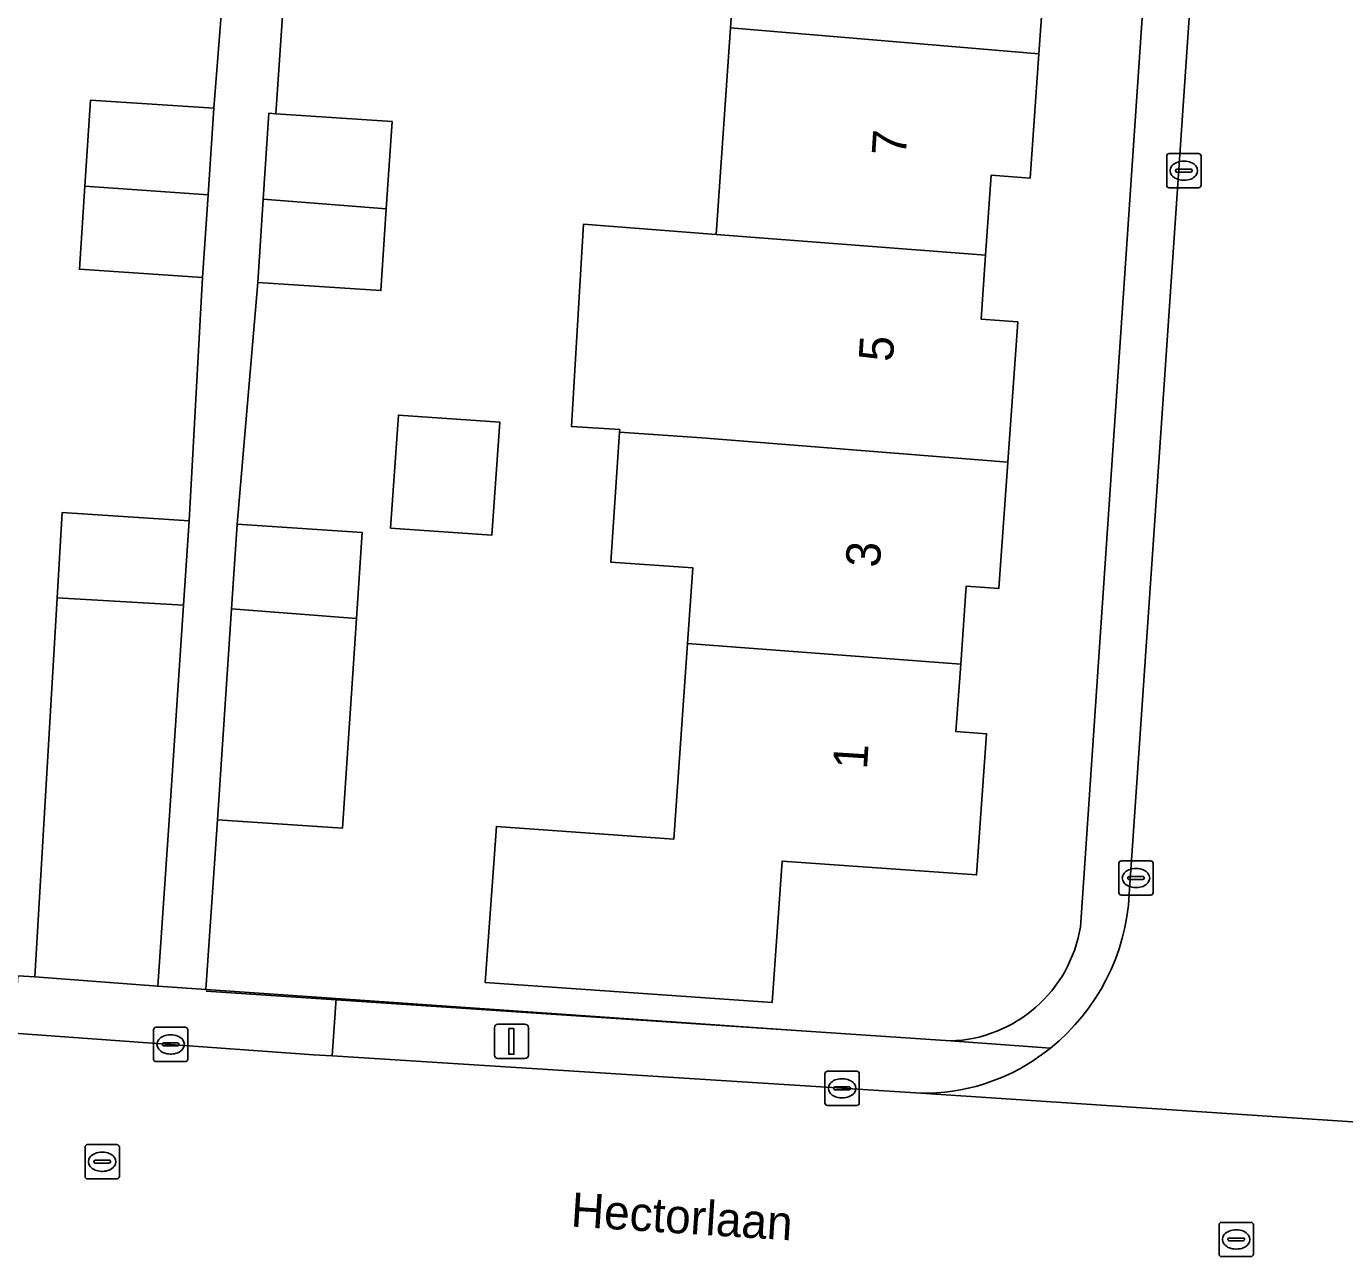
# Model space of a CAD drawing. Extents: x 161848 to 162726, y 385382 to 386521.
# Drawn here: x 162339.16 to 162377.62, y 385460.98 to 385496.87 of the extents above; entities that cross this region are included whole.
import ezdxf

# ---------------------------------------------------------------- set-up
doc = ezdxf.new("R2010")
doc.units = 0
for name, color, linetype in [('IMGEO_Erf', 7, 'Continuous'), ('IMGEO_Kolk', 7, 'Continuous'), ('IMGEO_Lichtmast', 7, 'Continuous'), ('IMGEO_Muur', 7, 'Continuous'), ('IMGEO_Openbare_ruimte_label', 7, 'Continuous'), ('IMGEO_Pand', 7, 'Continuous'), ('IMGEO_Pand_nummerreeks', 7, 'Continuous'), ('IMGEO_Rijbaan_lokaal_open', 7, 'Continuous'), ('IMGEO_Rioolput', 7, 'Continuous'), ('IMGEO_Voetpad_open', 7, 'Continuous')]:
    doc.layers.add(name, color=color, linetype=linetype)

msp = doc.modelspace()

# ---------------------------------------------------------------- linework, layer by layer
at = {"layer": 'IMGEO_Erf'}
for points in [[(162369.909, 385470.592), (162371.906, 385500), (162374.647, 385543.436), (162377.315, 385584.068)], [(162368.975, 385500), (162368.697, 385496.069), (162368.441, 385492.446), (162367.309, 385492.526), (162367.144, 385490.192), (162367.012, 385488.33), (162368.084, 385488.254), (162367.794, 385484.154), (162367.534, 385480.474), (162366.58, 385480.542), (162366.419, 385478.271), (162366.28, 385476.301), (162367.174, 385476.238), (162366.882, 385472.12), (162361.207, 385472.522), (162360.915, 385468.394), (162352.546, 385468.985), (162352.877, 385473.532), (162358.052, 385473.162), (162358.45, 385478.873), (162358.604, 385481.078), (162356.209, 385481.245), (162356.465, 385485.032), (162356.472, 385485.109), (162355.062, 385485.201), (162355.416, 385491.102), (162359.283, 385490.802), (162359.703, 385496.825), (162359.924, 385500)], [(162338.916, 385469.174), (162339.41, 385469.143), (162340.063, 385480.201), (162340.21, 385482.694), (162343.914, 385482.448), (162344.304, 385489.549), (162340.711, 385489.786), (162340.871, 385492.205), (162341.037, 385494.722), (162344.63, 385494.485), (162344.923, 385498.185)], [(162346.685, 385497.897), (162346.443, 385494.324), (162349.832, 385494.1), (162349.663, 385491.548), (162349.506, 385489.164), (162345.913, 385489.401), (162345.313, 385482.349), (162348.961, 385482.106), (162348.795, 385479.602), (162348.388, 385473.485), (162344.739, 385473.728), (162344.395, 385468.775), (162348.201, 385468.51), (162361.762, 385467.568), (162366.124, 385467.276)]]:
    msp.add_lwpolyline(points, dxfattribs=at)
msp.add_lwpolyline([(162349.784, 385482.238), (162350.015, 385485.534), (162352.973, 385485.327), (162352.742, 385482.031)], close=True, dxfattribs=at)
msp.add_arc((162365.986, 385471.252), 3.979, 271.9936, 350.4489, dxfattribs=at)
at = {"layer": 'IMGEO_Kolk'}
for p, q in [((162372.428, 385492.234), (162372.428, 385493.086)), ((162372.503, 385493.16), (162373.355, 385493.16)), ((162373.429, 385493.086), (162373.429, 385492.234)), ((162372.73, 385492.703), (162373.128, 385492.703)), ((162372.916, 385492.94), (162372.941, 385492.94)), ((162372.687, 385492.654), (162372.687, 385492.666)), ((162373.125, 385492.617), (162372.727, 385492.617)), ((162372.939, 385492.38), (162372.914, 385492.38)), ((162373.171, 385492.666), (162373.171, 385492.654)), ((162373.355, 385492.16), (162372.503, 385492.16)), ((162371.031, 385471.603), (162371.031, 385472.455)), ((162371.106, 385472.529), (162371.958, 385472.529)), ((162371.519, 385472.309), (162371.544, 385472.309)), ((162372.032, 385472.455), (162372.032, 385471.603)), ((162371.29, 385472.023), (162371.29, 385472.035)), ((162371.728, 385471.986), (162371.33, 385471.986)), ((162371.333, 385472.072), (162371.731, 385472.072)), ((162371.774, 385472.035), (162371.774, 385472.023)), ((162371.958, 385471.529), (162371.106, 385471.529)), ((162371.542, 385471.749), (162371.517, 385471.749)), ((162342.872, 385466.748), (162342.872, 385467.6)), ((162342.947, 385467.674), (162343.799, 385467.674)), ((162343.36, 385467.454), (162343.385, 385467.454)), ((162343.873, 385467.6), (162343.873, 385466.748)), ((162343.131, 385467.168), (162343.131, 385467.18)), ((162343.569, 385467.131), (162343.171, 385467.131)), ((162343.174, 385467.217), (162343.572, 385467.217)), ((162343.615, 385467.18), (162343.615, 385467.168)), ((162343.799, 385466.674), (162342.947, 385466.674)), ((162343.383, 385466.894), (162343.358, 385466.894)), ((162362.459, 385465.469), (162362.459, 385466.321)), ((162362.534, 385466.395), (162363.386, 385466.395)), ((162362.947, 385466.175), (162362.972, 385466.175)), ((162363.46, 385466.321), (162363.46, 385465.469)), ((162362.718, 385465.889), (162362.718, 385465.901)), ((162363.156, 385465.852), (162362.758, 385465.852)), ((162362.761, 385465.938), (162363.159, 385465.938)), ((162363.202, 385465.901), (162363.202, 385465.889)), ((162363.386, 385465.395), (162362.534, 385465.395)), ((162362.97, 385465.615), (162362.945, 385465.615))]:
    msp.add_line(p, q, dxfattribs=at)
for points in [[(162372.428, 385492.234), (162372.428, 385493.086)], [(162372.503, 385493.16), (162373.355, 385493.16)], [(162373.429, 385493.086), (162373.429, 385492.234)], [(162373.355, 385492.16), (162372.503, 385492.16)], [(162371.031, 385471.603), (162371.031, 385472.455)], [(162371.106, 385472.529), (162371.958, 385472.529)], [(162372.032, 385472.455), (162372.032, 385471.603)], [(162371.958, 385471.529), (162371.106, 385471.529)], [(162342.872, 385466.748), (162342.872, 385467.6)], [(162342.947, 385467.674), (162343.799, 385467.674)], [(162343.873, 385467.6), (162343.873, 385466.748)], [(162343.799, 385466.674), (162342.947, 385466.674)], [(162362.459, 385465.469), (162362.459, 385466.321)], [(162362.534, 385466.395), (162363.386, 385466.395)], [(162363.46, 385466.321), (162363.46, 385465.469)], [(162363.386, 385465.395), (162362.534, 385465.395)]]:
    msp.add_lwpolyline(points, dxfattribs=at)
for centre, radius, start, end in [((162372.505, 385493.084), 0.0765, 91.552, 178.448), ((162372.505, 385493.084), 0.0765, 91.552, 178.448), ((162373.353, 385493.084), 0.0765, 1.552, 88.448), ((162373.353, 385493.084), 0.0765, 1.552, 88.448), ((162372.727, 385492.663), 0.0403, 85.8775, 175.7526), ((162373.132, 385492.665), 0.0386, 1.7309, 96.639), ((162372.724, 385492.653), 0.0366, 178.938, 274.7102), ((162373.128, 385492.66), 0.043, 264.8664, 352.4533), ((162372.505, 385492.236), 0.0765, 181.552, 268.448), ((162372.505, 385492.236), 0.0765, 181.552, 268.448), ((162373.353, 385492.236), 0.0765, 271.552, 358.448), ((162373.353, 385492.236), 0.0765, 271.552, 358.448), ((162371.108, 385472.453), 0.0765, 91.552, 178.448), ((162371.108, 385472.453), 0.0765, 91.552, 178.448), ((162371.956, 385472.453), 0.0765, 1.552, 88.448), ((162371.956, 385472.453), 0.0765, 1.552, 88.448), ((162371.33, 385472.032), 0.0403, 85.8775, 175.7526), ((162371.327, 385472.022), 0.0366, 178.938, 274.7102), ((162371.731, 385472.029), 0.043, 264.8664, 352.4533), ((162371.735, 385472.034), 0.0386, 1.7309, 96.639), ((162371.108, 385471.605), 0.0765, 181.552, 268.448), ((162371.108, 385471.605), 0.0765, 181.552, 268.448), ((162371.956, 385471.605), 0.0765, 271.552, 358.448), ((162371.956, 385471.605), 0.0765, 271.552, 358.448), ((162342.949, 385467.598), 0.0765, 91.552, 178.448), ((162342.949, 385467.598), 0.0765, 91.552, 178.448), ((162343.797, 385467.598), 0.0765, 1.552, 88.448), ((162343.797, 385467.598), 0.0765, 1.552, 88.448), ((162343.171, 385467.177), 0.0403, 85.8775, 175.7526), ((162343.168, 385467.167), 0.0366, 178.938, 274.7102), ((162343.572, 385467.174), 0.043, 264.8664, 352.4533), ((162343.576, 385467.179), 0.0386, 1.7309, 96.639), ((162342.949, 385466.75), 0.0765, 181.552, 268.448), ((162342.949, 385466.75), 0.0765, 181.552, 268.448), ((162343.797, 385466.75), 0.0765, 271.552, 358.448), ((162343.797, 385466.75), 0.0765, 271.552, 358.448), ((162362.536, 385466.319), 0.0765, 91.552, 178.448), ((162362.536, 385466.319), 0.0765, 91.552, 178.448), ((162363.384, 385466.319), 0.0765, 1.552, 88.448), ((162363.384, 385466.319), 0.0765, 1.552, 88.448), ((162362.758, 385465.898), 0.0403, 85.8775, 175.7526), ((162362.755, 385465.888), 0.0366, 178.938, 274.7102), ((162363.159, 385465.895), 0.043, 264.8664, 352.4533), ((162363.163, 385465.9), 0.0386, 1.7309, 96.639), ((162362.536, 385465.471), 0.0765, 181.552, 268.448), ((162362.536, 385465.471), 0.0765, 181.552, 268.448), ((162363.384, 385465.471), 0.0765, 271.552, 358.448), ((162363.384, 385465.471), 0.0765, 271.552, 358.448)]:
    msp.add_arc(centre, radius, start, end, dxfattribs=at)
for centre, major_axis, ratio, start_param, end_param in [((162372.915, 385492.66), (-0.387, 0.002), 0.722429, 4.712389, 7.853982), ((162372.94, 385492.66), (-0.39, 0.002), 0.717154, 1.570796, 4.712389), ((162371.518, 385472.029), (-0.387, 0.002), 0.722429, 4.712389, 7.853982), ((162371.543, 385472.029), (-0.39, 0.002), 0.717154, 1.570796, 4.712389), ((162343.359, 385467.174), (-0.387, 0.002), 0.722429, 4.712389, 7.853982), ((162343.384, 385467.174), (-0.39, 0.002), 0.717154, 1.570796, 4.712389), ((162362.946, 385465.895), (-0.387, 0.002), 0.722429, 4.712389, 7.853982), ((162362.971, 385465.895), (-0.39, 0.002), 0.717154, 1.570796, 4.712389)]:
    msp.add_ellipse(centre, major_axis=major_axis, ratio=ratio, start_param=start_param, end_param=end_param, dxfattribs=at)
at = {"layer": 'IMGEO_Lichtmast'}
for p, q in [((162352.917, 385467.764), (162353.707, 385467.764)), ((162353.707, 385467.764), (162352.917, 385467.764)), ((162352.817, 385466.864), (162352.817, 385467.664)), ((162352.817, 385467.664), (162352.817, 385466.864)), ((162353.807, 385467.664), (162353.807, 385466.864)), ((162353.807, 385466.864), (162353.807, 385467.664)), ((162353.707, 385466.764), (162352.917, 385466.764)), ((162352.917, 385466.764), (162353.707, 385466.764))]:
    msp.add_line(p, q, dxfattribs=at)
msp.add_lwpolyline([(162353.237, 385467.639), (162353.387, 385467.639), (162353.387, 385466.889), (162353.237, 385466.889), (162353.237, 385467.639)], dxfattribs=at)
for centre, start, end in [((162352.917, 385467.664), 90, 180), ((162352.917, 385467.664), 90, 180), ((162353.707, 385467.664), 0, 90), ((162353.707, 385467.664), 360, 90), ((162352.917, 385466.864), 180, 270), ((162352.917, 385466.864), 180, 270), ((162353.707, 385466.864), 270, 0), ((162353.707, 385466.864), 270, 0)]:
    msp.add_arc(centre, 0.1, start, end, dxfattribs=at)
at = {"layer": 'IMGEO_Muur'}
msp.add_lwpolyline([(162344.406, 385468.729), (162361.762, 385467.568)], dxfattribs=at)
at = {"layer": 'IMGEO_Pand'}
for points in [[(162360.122, 385502.831), (162359.924, 385500), (162359.703, 385496.825), (162368.697, 385496.069), (162368.975, 385500), (162368.103, 385500.109), (162368.24, 385502.165)], [(162367.144, 385490.192), (162367.309, 385492.526), (162368.441, 385492.446), (162368.697, 385496.069), (162359.703, 385496.825), (162359.283, 385490.802)], [(162340.871, 385492.205), (162344.463, 385491.952), (162344.63, 385494.485), (162341.037, 385494.722)], [(162349.832, 385494.1), (162346.443, 385494.324), (162346.239, 385494.338), (162346.073, 385491.827), (162349.663, 385491.548)], [(162344.463, 385491.952), (162340.871, 385492.205), (162340.711, 385489.786), (162344.304, 385489.549)], [(162349.663, 385491.548), (162346.073, 385491.827), (162345.913, 385489.401), (162349.506, 385489.164)], [(162368.084, 385488.254), (162367.012, 385488.33), (162367.144, 385490.192), (162359.283, 385490.802), (162355.416, 385491.102), (162355.062, 385485.201), (162356.472, 385485.109), (162356.465, 385485.032), (162358.868, 385484.864), (162367.794, 385484.154)], [(162349.784, 385482.238), (162352.742, 385482.031), (162352.973, 385485.327), (162350.015, 385485.534)], [(162358.868, 385484.864), (162356.465, 385485.032), (162356.209, 385481.245), (162358.604, 385481.078), (162358.45, 385478.873), (162366.419, 385478.271), (162366.58, 385480.542), (162367.534, 385480.474), (162367.794, 385484.154)], [(162343.914, 385482.448), (162340.21, 385482.694), (162340.063, 385480.201), (162343.75, 385479.983)], [(162348.795, 385479.602), (162348.961, 385482.106), (162345.313, 385482.349), (162345.148, 385479.878)], [(162343.75, 385479.983), (162340.063, 385480.201), (162339.41, 385469.143), (162342.998, 385468.872), (162343.343, 385473.855)], [(162345.148, 385479.878), (162344.739, 385473.728), (162348.388, 385473.485), (162348.795, 385479.602)], [(162358.45, 385478.873), (162358.052, 385473.162), (162352.877, 385473.532), (162352.546, 385468.985), (162360.915, 385468.394), (162361.207, 385472.522), (162366.882, 385472.12), (162367.174, 385476.238), (162366.28, 385476.301), (162366.419, 385478.271)]]:
    msp.add_lwpolyline(points, close=True, dxfattribs=at)
at = {"layer": 'IMGEO_Rijbaan_lokaal_open'}
for points in [[(162378.92, 385584.563), (162374.078, 385511.821), (162373.801, 385507.691), (162372.417, 385487.277), (162371.337, 385471.56)], [(162384.026, 385464.541), (162383.264, 385464.554), (162365.257, 385465.748), (162348.084, 385466.839), (162347.539, 385466.873), (162338.798, 385467.504), (162319.723, 385468.876)], [(162369.038, 385467.069), (162368.732, 385466.838)], [(162365.257, 385465.748), (162383.264, 385464.554), (162384.026, 385464.541)]]:
    msp.add_lwpolyline(points, dxfattribs=at)
for centre, radius, start, end in [((162365.168, 385471.884), 6.177, 308.7885, 356.9946), ((162365.339, 385471.57), 5.822, 269.1898, 305.6403)]:
    msp.add_arc(centre, radius, start, end, dxfattribs=at)
at = {"layer": 'IMGEO_Rioolput'}
for p, q in [((162340.949, 385464.252), (162341.801, 385464.252)), ((162340.874, 385463.326), (162340.874, 385464.178)), ((162341.362, 385464.032), (162341.387, 385464.032)), ((162341.875, 385464.178), (162341.875, 385463.326)), ((162341.133, 385463.746), (162341.133, 385463.758)), ((162341.571, 385463.709), (162341.173, 385463.709)), ((162341.176, 385463.795), (162341.574, 385463.795)), ((162341.385, 385463.472), (162341.36, 385463.472)), ((162341.617, 385463.758), (162341.617, 385463.746)), ((162341.801, 385463.252), (162340.949, 385463.252)), ((162374.03, 385461.985), (162374.882, 385461.985)), ((162373.955, 385461.059), (162373.955, 385461.911)), ((162374.443, 385461.765), (162374.468, 385461.765)), ((162374.956, 385461.911), (162374.956, 385461.059)), ((162374.214, 385461.479), (162374.214, 385461.491)), ((162374.652, 385461.442), (162374.254, 385461.442)), ((162374.257, 385461.528), (162374.655, 385461.528)), ((162374.466, 385461.205), (162374.441, 385461.205)), ((162374.698, 385461.491), (162374.698, 385461.479)), ((162374.882, 385460.985), (162374.03, 385460.985))]:
    msp.add_line(p, q, dxfattribs=at)
for points in [[(162340.949, 385464.252), (162341.801, 385464.252)], [(162340.874, 385463.326), (162340.874, 385464.178)], [(162341.875, 385464.178), (162341.875, 385463.326)], [(162341.801, 385463.252), (162340.949, 385463.252)], [(162374.03, 385461.985), (162374.882, 385461.985)], [(162373.955, 385461.059), (162373.955, 385461.911)], [(162374.956, 385461.911), (162374.956, 385461.059)], [(162374.882, 385460.985), (162374.03, 385460.985)]]:
    msp.add_lwpolyline(points, dxfattribs=at)
for centre, radius, start, end in [((162340.951, 385464.176), 0.0765, 91.552, 178.448), ((162340.951, 385464.176), 0.0765, 91.552, 178.448), ((162341.799, 385464.176), 0.0765, 1.552, 88.448), ((162341.799, 385464.176), 0.0765, 1.552, 88.448), ((162341.173, 385463.755), 0.0403, 85.8775, 175.7526), ((162341.17, 385463.745), 0.0366, 178.938, 274.7102), ((162341.574, 385463.752), 0.043, 264.8664, 352.4533), ((162341.578, 385463.757), 0.0386, 1.7309, 96.639), ((162340.951, 385463.328), 0.0765, 181.552, 268.448), ((162340.951, 385463.328), 0.0765, 181.552, 268.448), ((162341.799, 385463.328), 0.0765, 271.552, 358.448), ((162341.799, 385463.328), 0.0765, 271.552, 358.448), ((162374.032, 385461.909), 0.0765, 91.552, 178.448), ((162374.032, 385461.909), 0.0765, 91.552, 178.448), ((162374.88, 385461.909), 0.0765, 1.552, 88.448), ((162374.88, 385461.909), 0.0765, 1.552, 88.448), ((162374.254, 385461.488), 0.0403, 85.8775, 175.7526), ((162374.251, 385461.478), 0.0366, 178.938, 274.7102), ((162374.655, 385461.485), 0.043, 264.8664, 352.4533), ((162374.659, 385461.49), 0.0386, 1.7309, 96.639), ((162374.032, 385461.061), 0.0765, 181.552, 268.448), ((162374.032, 385461.061), 0.0765, 181.552, 268.448), ((162374.88, 385461.061), 0.0765, 271.552, 358.448), ((162374.88, 385461.061), 0.0765, 271.552, 358.448)]:
    msp.add_arc(centre, radius, start, end, dxfattribs=at)
for centre, major_axis, ratio, start_param, end_param in [((162341.361, 385463.752), (-0.387, 0.002), 0.722429, 4.712389, 7.853982), ((162341.386, 385463.752), (-0.39, 0.002), 0.717154, 1.570796, 4.712389), ((162374.442, 385461.485), (-0.387, 0.002), 0.722429, 4.712389, 7.853982), ((162374.467, 385461.485), (-0.39, 0.002), 0.717154, 1.570796, 4.712389)]:
    msp.add_ellipse(centre, major_axis=major_axis, ratio=ratio, start_param=start_param, end_param=end_param, dxfattribs=at)
at = {"layer": 'IMGEO_Voetpad_open'}
for points in [[(162371.337, 385471.56), (162372.417, 385487.277), (162373.801, 385507.691), (162374.078, 385511.821), (162378.92, 385584.563)], [(162377.315, 385584.068), (162374.647, 385543.436), (162371.906, 385500), (162369.909, 385470.592)], [(162344.923, 385498.185), (162344.63, 385494.485), (162344.463, 385491.952), (162344.304, 385489.549), (162343.914, 385482.448), (162343.75, 385479.983), (162343.343, 385473.855), (162342.998, 385468.872), (162344.395, 385468.775), (162344.739, 385473.728), (162345.148, 385479.878), (162345.313, 385482.349), (162345.913, 385489.401), (162346.073, 385491.827), (162346.239, 385494.338), (162346.443, 385494.324), (162346.685, 385497.897)], [(162348.201, 385468.51), (162348.084, 385466.839), (162365.257, 385465.748)], [(162368.732, 385466.838), (162369.038, 385467.069), (162366.124, 385467.276), (162361.762, 385467.568), (162348.201, 385468.51)], [(162366.124, 385467.276), (162369.038, 385467.069)]]:
    msp.add_lwpolyline(points, dxfattribs=at)
msp.add_lwpolyline([(162348.201, 385468.51), (162344.395, 385468.775), (162342.998, 385468.872), (162339.41, 385469.143), (162338.916, 385469.174), (162338.798, 385467.504), (162347.539, 385466.873), (162348.084, 385466.839)], close=True, dxfattribs=at)
for centre, radius, start, end in [((162365.168, 385471.884), 6.177, 308.7885, 356.9946), ((162365.986, 385471.252), 3.979, 271.9936, 350.4489), ((162365.339, 385471.57), 5.822, 269.1898, 305.6403)]:
    msp.add_arc(centre, radius, start, end, dxfattribs=at)

# ---------------------------------------------------------------- texts
at = {"layer": 'IMGEO_Openbare_ruimte_label'}
msp.add_text('Hectorlaan', height=1, rotation=356.3879, dxfattribs=at).set_placement((162355.029, 385461.864))
at = {"layer": 'IMGEO_Pand_nummerreeks'}
for s, rotation, p in [('7', 86.3711, (162364.818, 385493.073)), ('5', 86.3734, (162364.438, 385487.071)), ('3', 86.3711, (162364.057, 385481.069)), ('1', 86.3711, (162363.684, 385475.181))]:
    msp.add_text(s, height=1, rotation=rotation, dxfattribs=at).set_placement(p)

doc.saveas('drawing.dxf')
